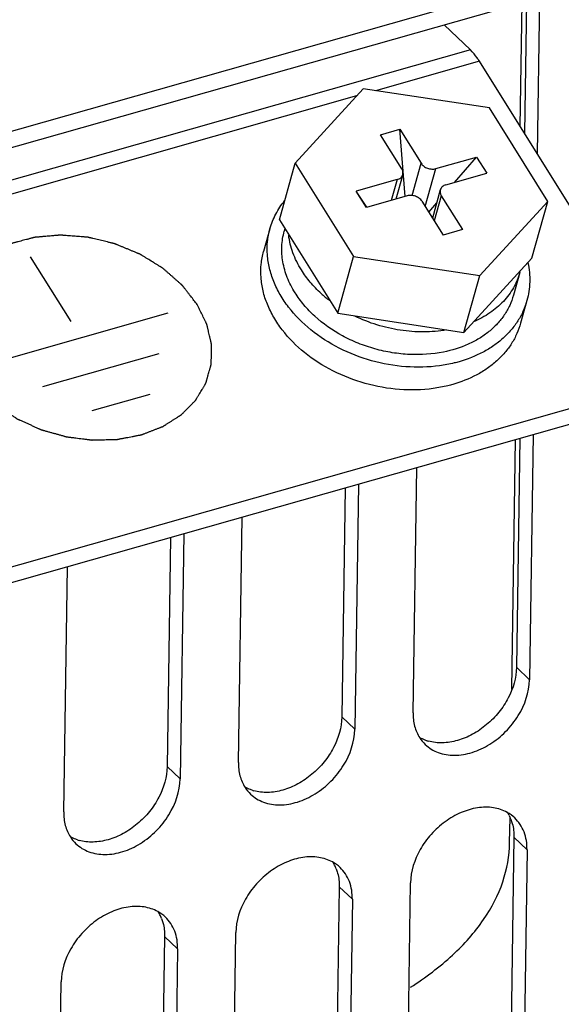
# Model space of a CAD drawing. Header units: millimetres. Extents: x 1117 to 38156, y -1945 to 7303.
# Tile 269 of 656: x 9856 to 9881, y 1046 to 1090. Entities that reach past the tile are written whole.
import ezdxf

# ---------------------------------------------------------------- set-up
doc = ezdxf.new("R2010")
doc.units = ezdxf.units.MM

msp = doc.modelspace()

# ---------------------------------------------------------------- linework, layer by layer
at = {"color": 7, "linetype": 'Continuous'}
for p, q in [((9724.854, 1047.902), (9984.071, 1121.541)), ((9724.843, 1047.158), (9983.706, 1120.697)), ((9879.645, 1091.135), (9879.541, 1084.1)), ((9878.775, 1085.328), (9878.858, 1090.911)), ((9879.049, 1090.965), (9878.961, 1085.03)), ((9876.536, 1088.782), (9875.349, 1089.914)), ((9876.536, 1088.782), (9832.897, 1076.385)), ((9876.935, 1088.277), (9872.259, 1086.949)), ((9884.464, 1076.211), (9876.935, 1088.277)), ((9871.417, 1086.71), (9846.075, 1079.51)), ((9871.711, 1087.032), (9868.659, 1083.691)), ((9877.386, 1086.17), (9871.711, 1087.032)), ((9880.009, 1081.968), (9877.386, 1086.17)), ((9872.489, 1084.962), (9873.362, 1085.21)), ((9873.443, 1083.433), (9872.489, 1084.962)), ((9873.362, 1085.21), (9874.316, 1083.681)), ((9873.6, 1082.192), (9873.362, 1085.21)), ((9867.944, 1081.134), (9868.659, 1083.691)), ((9868.659, 1083.691), (9871.281, 1079.488)), ((9873.911, 1082.233), (9874.316, 1083.681)), ((9874.979, 1083.441), (9876.812, 1083.962)), ((9875.818, 1082.822), (9876.812, 1083.962)), ((9876.812, 1083.962), (9877.266, 1083.234)), ((9873.488, 1083.175), (9873.18, 1082.073)), ((9874.503, 1081.735), (9874.979, 1083.441)), ((9875.434, 1082.713), (9877.266, 1083.234)), ((9873.234, 1082.945), (9871.401, 1082.425)), ((9873.234, 1082.945), (9872.974, 1082.014)), ((9871.874, 1081.702), (9871.401, 1082.425)), ((9871.855, 1081.697), (9871.401, 1082.425)), ((9875.179, 1082.484), (9874.825, 1081.218)), ((9873.688, 1082.217), (9871.855, 1081.697)), ((9874.352, 1081.977), (9875.305, 1080.449)), ((9874.656, 1081.49), (9875.017, 1081.904)), ((9875.224, 1082.225), (9874.906, 1081.088)), ((9875.224, 1082.225), (9876.178, 1080.697)), ((9876.956, 1078.627), (9880.009, 1081.968)), ((9879.294, 1079.411), (9880.009, 1081.968)), ((9867.944, 1081.134), (9870.566, 1076.931)), ((9867.519, 1080.737), (9867.233, 1079.714)), ((9868.193, 1080.734), (9868.163, 1080.626)), ((9876.178, 1080.697), (9875.305, 1080.449)), ((9856.74, 1079.475), (9858.557, 1076.563)), ((9870.566, 1076.931), (9871.281, 1079.488)), ((9871.281, 1079.488), (9876.956, 1078.627)), ((9876.241, 1076.069), (9879.294, 1079.411)), ((9878.753, 1078.768), (9878.468, 1077.745)), ((9876.241, 1076.069), (9876.956, 1078.627)), ((9879.076, 1077.506), (9878.79, 1076.483)), ((9855.084, 1074.72), (9862.939, 1076.951)), ((9870.566, 1076.931), (9876.241, 1076.069)), ((9857.301, 1073.636), (9862.538, 1075.123)), ((9844.806, 1062.373), (9883.209, 1073.283)), ((9859.519, 1072.552), (9862.137, 1073.296)), ((9844.592, 1061.606), (9882.994, 1072.516)), ((9878.4, 1060.018), (9878.567, 1071.258)), ((9878.758, 1071.312), (9878.606, 1061.005)), ((9879.354, 1071.482), (9879.191, 1060.446)), ((9873.954, 1058.958), (9874.118, 1069.994)), ((9870.903, 1069.081), (9870.751, 1058.773)), ((9871.499, 1069.25), (9871.336, 1058.215)), ((9866.099, 1056.727), (9866.263, 1067.763)), ((9863.048, 1066.849), (9862.896, 1056.542)), ((9863.644, 1067.019), (9863.481, 1055.983)), ((9858.244, 1054.496), (9858.408, 1065.531)), ((9879.191, 1060.446), (9878.606, 1061.005)), ((9871.336, 1058.215), (9870.751, 1058.773)), ((9863.481, 1055.983), (9862.896, 1056.542)), ((9878.298, 1053.118), (9878.315, 1054.235)), ((9878.493, 1053.358), (9878.027, 1021.92)), ((9879.078, 1052.799), (9878.493, 1053.358)), ((9879.078, 1052.799), (9878.613, 1021.361)), ((9873.376, 1019.874), (9873.841, 1051.311)), ((9870.637, 1051.126), (9870.172, 1019.688)), ((9871.223, 1050.568), (9870.637, 1051.126)), ((9871.223, 1050.568), (9870.758, 1019.13)), ((9865.521, 1017.642), (9865.986, 1049.08)), ((9862.782, 1048.895), (9862.317, 1017.457)), ((9863.368, 1048.336), (9862.782, 1048.895)), ((9863.368, 1048.336), (9862.903, 1016.898)), ((9857.666, 1015.411), (9858.131, 1046.848))]:
    msp.add_line(p, q, dxfattribs=at)
for centre, radius, start, end in [((9875.87, 1079.574), 2.994, 344.3877, 345.6542), ((9873.835, 1082.216), 5.95, 227.551, 232.2756), ((9875.65, 1058.732), 1.661, 212.6915, 226.3039), ((9875.155, 1059.501), 1.89, 252.1122, 254.3432), ((9867.795, 1056.501), 1.661, 212.6915, 226.3039), ((9867.3, 1057.269), 1.89, 252.1122, 254.3432), ((9877.383, 1053.02), 1.664, 46.438, 61.1008), ((9876.737, 1053.545), 1.733, 26.9466, 32.7061), ((9876.668, 1053.51), 1.81, 21.3112, 26.934), ((9859.94, 1054.269), 1.661, 212.6915, 226.3039), ((9859.445, 1055.038), 1.89, 252.1122, 254.3432), ((9869.528, 1050.789), 1.664, 46.438, 61.1008), ((9868.882, 1051.313), 1.733, 26.9466, 32.7061), ((9868.813, 1051.279), 1.81, 21.3112, 26.934), ((9861.673, 1048.557), 1.664, 46.438, 61.1008), ((9861.027, 1049.082), 1.733, 26.9466, 32.7061), ((9860.958, 1049.047), 1.81, 21.3112, 26.934)]:
    msp.add_arc(centre, radius, start, end, dxfattribs=at)
for points, knots in [([(9876.935, 1088.277), (9876.904, 1088.327), (9876.786, 1088.506), (9876.649, 1088.674), (9876.536, 1088.782)], [0, 0, 0, 0, 0.272289, 1, 1, 1, 1]), ([(9874.316, 1083.681), (9874.347, 1083.631), (9874.434, 1083.54), (9874.602, 1083.451), (9874.791, 1083.412), (9874.92, 1083.424), (9874.979, 1083.441)], [0, 0, 0, 0, 0.236391, 0.492161, 0.752318, 1, 1, 1, 1]), ([(9873.234, 1082.945), (9873.265, 1082.954), (9873.324, 1082.977), (9873.4, 1083.029), (9873.457, 1083.096), (9873.481, 1083.148), (9873.488, 1083.175)], [0, 0, 0, 0, 0.272046, 0.527097, 0.767728, 1, 1, 1, 1]), ([(9873.488, 1083.175), (9873.494, 1083.195), (9873.501, 1083.238), (9873.495, 1083.328), (9873.468, 1083.394), (9873.443, 1083.433)], [0, 0, 0, 0, 0.238652, 0.482564, 1, 1, 1, 1]), ([(9875.434, 1082.713), (9875.402, 1082.704), (9875.343, 1082.681), (9875.267, 1082.629), (9875.21, 1082.563), (9875.187, 1082.51), (9875.179, 1082.484)], [0, 0, 0, 0, 0.272046, 0.527097, 0.767728, 1, 1, 1, 1]), ([(9875.179, 1082.484), (9875.173, 1082.463), (9875.167, 1082.42), (9875.173, 1082.33), (9875.2, 1082.265), (9875.224, 1082.225)], [0, 0, 0, 0, 0.238652, 0.482564, 1, 1, 1, 1]), ([(9867.519, 1080.737), (9867.582, 1080.964), (9867.76, 1081.41), (9868.025, 1081.809), (9868.177, 1081.995)], [0, 0, 0, 0, 0.495334, 1, 1, 1, 1]), ([(9874.352, 1081.977), (9874.32, 1082.027), (9874.233, 1082.118), (9874.065, 1082.207), (9873.876, 1082.246), (9873.747, 1082.234), (9873.688, 1082.217)], [0, 0, 0, 0, 0.236391, 0.492161, 0.752318, 1, 1, 1, 1]), ([(9869.359, 1076.189), (9868.988, 1076.489), (9868.485, 1076.993), (9867.968, 1077.759), (9867.677, 1078.348), (9867.482, 1078.951), (9867.387, 1079.558), (9867.393, 1080.158), (9867.466, 1080.548), (9867.519, 1080.737)], [0, 0, 0, 0, 0.275931, 0.406916, 0.532966, 0.654422, 0.771995, 0.886743, 1, 1, 1, 1]), ([(9868.646, 1077.859), (9868.51, 1078.076), (9868.281, 1078.523), (9868.109, 1079.12), (9868.052, 1079.595), (9868.048, 1079.946), (9868.083, 1080.291), (9868.132, 1080.515), (9868.163, 1080.626)], [0, 0, 0, 0, 0.265348, 0.518176, 0.64091, 0.761721, 0.881201, 1, 1, 1, 1]), ([(9864.248, 1077.323), (9864.199, 1077.386), (9864.102, 1077.512), (9863.98, 1077.669), (9863.883, 1077.794), (9863.822, 1077.873), (9863.773, 1077.936), (9863.736, 1077.983), (9863.7, 1078.03), (9863.669, 1078.069), (9863.645, 1078.101), (9863.627, 1078.124), (9863.612, 1078.144), (9863.599, 1078.159), (9863.592, 1078.169), (9863.586, 1078.177), (9863.58, 1078.185), (9863.569, 1078.194), (9863.558, 1078.204), (9863.542, 1078.218), (9863.522, 1078.236), (9863.49, 1078.264), (9863.45, 1078.3), (9863.386, 1078.356), (9863.306, 1078.427), (9863.21, 1078.511), (9863.114, 1078.596), (9863.018, 1078.681), (9862.938, 1078.751), (9862.874, 1078.808), (9862.826, 1078.85), (9862.786, 1078.885), (9862.758, 1078.91), (9862.742, 1078.924), (9862.73, 1078.935), (9862.72, 1078.944), (9862.712, 1078.951), (9862.707, 1078.955), (9862.703, 1078.959), (9862.699, 1078.962), (9862.69, 1078.967), (9862.674, 1078.977), (9862.651, 1078.991), (9862.623, 1079.008), (9862.595, 1079.025), (9862.558, 1079.048), (9862.493, 1079.088), (9862.4, 1079.146), (9862.251, 1079.237), (9862.102, 1079.329), (9861.972, 1079.409), (9861.898, 1079.455), (9861.842, 1079.489), (9861.796, 1079.518), (9861.758, 1079.541), (9861.73, 1079.558), (9861.709, 1079.571), (9861.696, 1079.579), (9861.689, 1079.584), (9861.682, 1079.588), (9861.674, 1079.591), (9861.666, 1079.594), (9861.655, 1079.599), (9861.637, 1079.606), (9861.611, 1079.617), (9861.579, 1079.63), (9861.537, 1079.648), (9861.484, 1079.669), (9861.421, 1079.695), (9861.337, 1079.73), (9861.232, 1079.773), (9861.106, 1079.826), (9860.98, 1079.878), (9860.875, 1079.921), (9860.791, 1079.956), (9860.728, 1079.982), (9860.675, 1080.004), (9860.633, 1080.021), (9860.602, 1080.034), (9860.575, 1080.045), (9860.554, 1080.053), (9860.543, 1080.058), (9860.535, 1080.062), (9860.53, 1080.064), (9860.523, 1080.065), (9860.514, 1080.067), (9860.498, 1080.071), (9860.474, 1080.077), (9860.441, 1080.085), (9860.397, 1080.096), (9860.342, 1080.109), (9860.277, 1080.125), (9860.189, 1080.146), (9860.036, 1080.182), (9859.862, 1080.224), (9859.687, 1080.266), (9859.578, 1080.293), (9859.501, 1080.311), (9859.457, 1080.322), (9859.425, 1080.329), (9859.392, 1080.337), (9859.365, 1080.344), (9859.345, 1080.349), (9859.336, 1080.351), (9859.33, 1080.352), (9859.325, 1080.352), (9859.318, 1080.353), (9859.307, 1080.354), (9859.287, 1080.355), (9859.259, 1080.358), (9859.214, 1080.361), (9859.158, 1080.366), (9859.09, 1080.371), (9859, 1080.378), (9858.888, 1080.387), (9858.753, 1080.398), (9858.618, 1080.408), (9858.484, 1080.419), (9858.371, 1080.428), (9858.281, 1080.435), (9858.225, 1080.439), (9858.18, 1080.443), (9858.152, 1080.445), (9858.13, 1080.447), (9858.113, 1080.448), (9858.099, 1080.45), (9858.088, 1080.448), (9858.077, 1080.447), (9858.064, 1080.446), (9858.043, 1080.444), (9858.016, 1080.442), (9857.984, 1080.439), (9857.941, 1080.436), (9857.888, 1080.431), (9857.823, 1080.426), (9857.759, 1080.42), (9857.631, 1080.409), (9857.481, 1080.396), (9857.331, 1080.383), (9857.246, 1080.376), (9857.182, 1080.37), (9857.118, 1080.365), (9857.064, 1080.36), (9857.021, 1080.357), (9856.995, 1080.354), (9856.973, 1080.352), (9856.957, 1080.351), (9856.944, 1080.35), (9856.934, 1080.349), (9856.929, 1080.349), (9856.925, 1080.349), (9856.921, 1080.347), (9856.916, 1080.346), (9856.907, 1080.344), (9856.895, 1080.34), (9856.88, 1080.336), (9856.86, 1080.331), (9856.835, 1080.324), (9856.794, 1080.313), (9856.744, 1080.299), (9856.684, 1080.283), (9856.624, 1080.267), (9856.543, 1080.245), (9856.402, 1080.207), (9856.262, 1080.169), (9856.141, 1080.136), (9856.081, 1080.12), (9856.021, 1080.104), (9855.97, 1080.09), (9855.93, 1080.079), (9855.9, 1080.071), (9855.875, 1080.064), (9855.855, 1080.059), (9855.842, 1080.055), (9855.832, 1080.053), (9855.822, 1080.05), (9855.811, 1080.044), (9855.798, 1080.038), (9855.78, 1080.029), (9855.758, 1080.018), (9855.723, 1080), (9855.679, 1079.978), (9855.609, 1079.943), (9855.521, 1079.899), (9855.416, 1079.847), (9855.311, 1079.794), (9855.223, 1079.75), (9855.153, 1079.715), (9855.1, 1079.688), (9855.047, 1079.662), (9854.995, 1079.635), (9854.951, 1079.614), (9854.92, 1079.598), (9854.902, 1079.589), (9854.889, 1079.583), (9854.878, 1079.577), (9854.869, 1079.573), (9854.864, 1079.57), (9854.859, 1079.568), (9854.856, 1079.565), (9854.85, 1079.56), (9854.838, 1079.55), (9854.82, 1079.535), (9854.799, 1079.518), (9854.778, 1079.501), (9854.75, 1079.478), (9854.701, 1079.437), (9854.63, 1079.38), (9854.518, 1079.287), (9854.406, 1079.195), (9854.307, 1079.114), (9854.251, 1079.068), (9854.209, 1079.033), (9854.167, 1078.998), (9854.135, 1078.972), (9854.114, 1078.955), (9854.106, 1078.948), (9854.098, 1078.942), (9854.093, 1078.938), (9854.089, 1078.934), (9854.086, 1078.931), (9854.082, 1078.925), (9854.076, 1078.917), (9854.066, 1078.903), (9854.053, 1078.885), (9854.037, 1078.864), (9854.017, 1078.836), (9853.991, 1078.8), (9853.96, 1078.758), (9853.918, 1078.701), (9853.866, 1078.63), (9853.804, 1078.545), (9853.741, 1078.46), (9853.689, 1078.389), (9853.648, 1078.332), (9853.617, 1078.289), (9853.591, 1078.254), (9853.57, 1078.226), (9853.557, 1078.208), (9853.547, 1078.194), (9853.539, 1078.183), (9853.531, 1078.172), (9853.525, 1078.164), (9853.521, 1078.159), (9853.518, 1078.156), (9853.517, 1078.15), (9853.515, 1078.145), (9853.51, 1078.133), (9853.503, 1078.115), (9853.494, 1078.091), (9853.483, 1078.06), (9853.468, 1078.02), (9853.45, 1077.973), (9853.426, 1077.91), (9853.384, 1077.8), (9853.337, 1077.674), (9853.289, 1077.548), (9853.259, 1077.469), (9853.239, 1077.414), (9853.227, 1077.382), (9853.218, 1077.359), (9853.209, 1077.335), (9853.201, 1077.315), (9853.196, 1077.301), (9853.194, 1077.295), (9853.192, 1077.291), (9853.192, 1077.286), (9853.191, 1077.281), (9853.191, 1077.272), (9853.19, 1077.262), (9853.189, 1077.249), (9853.187, 1077.232), (9853.185, 1077.201), (9853.181, 1077.159), (9853.177, 1077.107), (9853.172, 1077.055), (9853.168, 1077.004), (9853.162, 1076.935), (9853.155, 1076.849), (9853.146, 1076.746), (9853.137, 1076.643), (9853.13, 1076.557), (9853.124, 1076.489), (9853.121, 1076.446), (9853.118, 1076.411), (9853.116, 1076.39), (9853.114, 1076.373), (9853.114, 1076.362), (9853.113, 1076.355), (9853.113, 1076.351), (9853.112, 1076.349), (9853.113, 1076.345), (9853.114, 1076.34), (9853.116, 1076.332), (9853.118, 1076.321), (9853.121, 1076.303), (9853.125, 1076.281), (9853.13, 1076.255), (9853.136, 1076.22), (9853.144, 1076.176), (9853.154, 1076.123), (9853.164, 1076.07), (9853.177, 1076), (9853.193, 1075.912), (9853.219, 1075.771), (9853.251, 1075.595), (9853.277, 1075.455), (9853.29, 1075.384)], [0, 0, 0, 0, 0.015625, 0.03125, 0.039062, 0.046875, 0.050781, 0.054688, 0.058594, 0.0625, 0.064453, 0.066406, 0.068359, 0.069336, 0.070312, 0.070801, 0.071289, 0.072266, 0.073242, 0.074219, 0.076172, 0.078125, 0.082031, 0.085938, 0.09375, 0.101562, 0.109375, 0.117188, 0.125, 0.128906, 0.132812, 0.136719, 0.138672, 0.139648, 0.140625, 0.141602, 0.14209, 0.142578, 0.142822, 0.143066, 0.143555, 0.144531, 0.146484, 0.148438, 0.150391, 0.152344, 0.15625, 0.164062, 0.171875, 0.1875, 0.195312, 0.199219, 0.203125, 0.207031, 0.208984, 0.210938, 0.212891, 0.213379, 0.213867, 0.214355, 0.214844, 0.215332, 0.21582, 0.216797, 0.21875, 0.220703, 0.222656, 0.226562, 0.230469, 0.234375, 0.242188, 0.25, 0.257812, 0.265625, 0.269531, 0.273438, 0.277344, 0.279297, 0.28125, 0.283203, 0.28418, 0.285156, 0.2854, 0.285645, 0.286133, 0.286621, 0.287109, 0.289062, 0.291016, 0.292969, 0.296875, 0.300781, 0.304688, 0.3125, 0.328125, 0.335938, 0.34375, 0.347656, 0.349609, 0.351562, 0.353516, 0.355469, 0.356445, 0.356934, 0.357178, 0.357422, 0.35791, 0.358398, 0.359375, 0.361328, 0.363281, 0.367188, 0.371094, 0.375, 0.382812, 0.390625, 0.398438, 0.40625, 0.414062, 0.417969, 0.421875, 0.423828, 0.425781, 0.426758, 0.427734, 0.428711, 0.429199, 0.429688, 0.430664, 0.431641, 0.433594, 0.435547, 0.4375, 0.441406, 0.445312, 0.449219, 0.453125, 0.46875, 0.476562, 0.480469, 0.484375, 0.488281, 0.492188, 0.494141, 0.496094, 0.49707, 0.498047, 0.499023, 0.499512, 0.499756, 0.5, 0.500244, 0.500488, 0.500977, 0.501953, 0.50293, 0.503906, 0.505859, 0.507812, 0.511719, 0.515625, 0.519531, 0.523438, 0.53125, 0.546875, 0.550781, 0.554688, 0.558594, 0.5625, 0.564453, 0.566406, 0.568359, 0.569336, 0.570312, 0.570801, 0.571289, 0.572266, 0.573242, 0.574219, 0.576172, 0.578125, 0.582031, 0.585938, 0.59375, 0.601562, 0.609375, 0.617188, 0.621094, 0.625, 0.628906, 0.632812, 0.636719, 0.638672, 0.639648, 0.640625, 0.641602, 0.64209, 0.642578, 0.642822, 0.643066, 0.643555, 0.644531, 0.646484, 0.648438, 0.650391, 0.652344, 0.65625, 0.664062, 0.671875, 0.6875, 0.695312, 0.699219, 0.703125, 0.707031, 0.710938, 0.711914, 0.712891, 0.713379, 0.713867, 0.714355, 0.7146, 0.714844, 0.71582, 0.716797, 0.71875, 0.720703, 0.722656, 0.726562, 0.730469, 0.734375, 0.742188, 0.75, 0.757812, 0.765625, 0.769531, 0.773438, 0.777344, 0.779297, 0.78125, 0.782227, 0.783203, 0.78418, 0.785156, 0.7854, 0.785645, 0.786133, 0.786621, 0.787109, 0.789062, 0.791016, 0.792969, 0.796875, 0.800781, 0.804688, 0.8125, 0.828125, 0.835938, 0.84375, 0.847656, 0.849609, 0.851562, 0.853516, 0.855469, 0.856445, 0.856934, 0.857178, 0.857422, 0.85791, 0.858398, 0.859375, 0.860352, 0.861328, 0.863281, 0.867188, 0.871094, 0.875, 0.878906, 0.882812, 0.890625, 0.898438, 0.90625, 0.914062, 0.917969, 0.921875, 0.923828, 0.925781, 0.926758, 0.927734, 0.928223, 0.928467, 0.928589, 0.928711, 0.929199, 0.929688, 0.930664, 0.931641, 0.933594, 0.935547, 0.9375, 0.941406, 0.945312, 0.949219, 0.953125, 0.960938, 0.96875, 0.984375, 1, 1, 1, 1]), ([(9868.932, 1078.882), (9868.779, 1079.126), (9868.527, 1079.63), (9868.392, 1080.179), (9868.36, 1080.45)], [0, 0, 0, 0, 0.513394, 1, 1, 1, 1]), ([(9869.073, 1075.166), (9868.702, 1075.466), (9868.199, 1075.97), (9867.682, 1076.736), (9867.391, 1077.325), (9867.196, 1077.928), (9867.101, 1078.535), (9867.107, 1079.135), (9867.18, 1079.525), (9867.233, 1079.714)], [0, 0, 0, 0, 0.275931, 0.406916, 0.532966, 0.654422, 0.771995, 0.886743, 1, 1, 1, 1]), ([(9879.116, 1079.205), (9879.147, 1079.062), (9879.192, 1078.775), (9879.208, 1078.344), (9879.172, 1077.918), (9879.114, 1077.642), (9879.076, 1077.506)], [0, 0, 0, 0, 0.255593, 0.506481, 0.754085, 1, 1, 1, 1]), ([(9869.819, 1077.826), (9869.646, 1077.984), (9869.325, 1078.317), (9869.051, 1078.69), (9868.932, 1078.882)], [0, 0, 0, 0, 0.509894, 1, 1, 1, 1]), ([(9878.754, 1078.768), (9878.72, 1078.649), (9878.639, 1078.414), (9878.473, 1078.078), (9878.265, 1077.76), (9877.931, 1077.36), (9877.414, 1076.92), (9876.932, 1076.657), (9876.676, 1076.544)], [0, 0, 0, 0, 0.117971, 0.23673, 0.357021, 0.47951, 0.732829, 1, 1, 1, 1]), ([(9869.533, 1076.803), (9869.36, 1076.962), (9869.039, 1077.294), (9868.765, 1077.667), (9868.646, 1077.859)], [0, 0, 0, 0, 0.509894, 1, 1, 1, 1]), ([(9878.468, 1077.745), (9878.424, 1077.589), (9878.31, 1077.281), (9878.065, 1076.848), (9877.749, 1076.452), (9877.368, 1076.096), (9876.927, 1075.787), (9876.258, 1075.436), (9875.702, 1075.265), (9875.32, 1075.188)], [0, 0, 0, 0, 0.114344, 0.229995, 0.348141, 0.469756, 0.59554, 0.725891, 1, 1, 1, 1]), ([(9879.076, 1077.506), (9879.031, 1077.347), (9878.918, 1077.032), (9878.678, 1076.588), (9878.373, 1076.175), (9878.006, 1075.799), (9877.581, 1075.464), (9876.936, 1075.072), (9876.396, 1074.86), (9876.023, 1074.754)], [0, 0, 0, 0, 0.115707, 0.23251, 0.351422, 0.473304, 0.59882, 0.728396, 1, 1, 1, 1]), ([(9853.774, 1074.348), (9853.827, 1074.279), (9853.905, 1074.177), (9854.01, 1074.04), (9854.089, 1073.938), (9854.154, 1073.852), (9854.207, 1073.784), (9854.246, 1073.733), (9854.286, 1073.681), (9854.318, 1073.639), (9854.345, 1073.605), (9854.361, 1073.583), (9854.374, 1073.566), (9854.384, 1073.553), (9854.392, 1073.543), (9854.398, 1073.535), (9854.401, 1073.531), (9854.403, 1073.528), (9854.407, 1073.525), (9854.411, 1073.521), (9854.418, 1073.514), (9854.429, 1073.505), (9854.441, 1073.493), (9854.458, 1073.478), (9854.479, 1073.459), (9854.512, 1073.429), (9854.554, 1073.39), (9854.605, 1073.345), (9854.655, 1073.299), (9854.722, 1073.238), (9854.806, 1073.162), (9854.89, 1073.085), (9854.957, 1073.024), (9855.007, 1072.979), (9855.057, 1072.933), (9855.099, 1072.895), (9855.133, 1072.864), (9855.154, 1072.845), (9855.17, 1072.83), (9855.183, 1072.818), (9855.193, 1072.809), (9855.201, 1072.802), (9855.205, 1072.799), (9855.208, 1072.795), (9855.212, 1072.793), (9855.217, 1072.79), (9855.225, 1072.784), (9855.238, 1072.776), (9855.253, 1072.767), (9855.272, 1072.754), (9855.297, 1072.738), (9855.337, 1072.712), (9855.386, 1072.68), (9855.445, 1072.642), (9855.505, 1072.603), (9855.584, 1072.552), (9855.683, 1072.487), (9855.782, 1072.423), (9855.861, 1072.372), (9855.92, 1072.333), (9855.979, 1072.295), (9856.029, 1072.263), (9856.069, 1072.237), (9856.093, 1072.221), (9856.113, 1072.208), (9856.128, 1072.199), (9856.14, 1072.191), (9856.149, 1072.185), (9856.154, 1072.182), (9856.157, 1072.179), (9856.162, 1072.177), (9856.167, 1072.175), (9856.177, 1072.17), (9856.191, 1072.164), (9856.208, 1072.157), (9856.23, 1072.147), (9856.259, 1072.134), (9856.303, 1072.114), (9856.36, 1072.089), (9856.427, 1072.058), (9856.494, 1072.028), (9856.584, 1071.988), (9856.696, 1071.937), (9856.809, 1071.887), (9856.898, 1071.846), (9856.966, 1071.816), (9857.033, 1071.786), (9857.089, 1071.761), (9857.134, 1071.741), (9857.162, 1071.728), (9857.185, 1071.718), (9857.202, 1071.71), (9857.216, 1071.704), (9857.225, 1071.7), (9857.231, 1071.697), (9857.235, 1071.695), (9857.24, 1071.694), (9857.246, 1071.692), (9857.256, 1071.689), (9857.271, 1071.685), (9857.288, 1071.68), (9857.312, 1071.674), (9857.341, 1071.665), (9857.388, 1071.652), (9857.447, 1071.636), (9857.517, 1071.616), (9857.588, 1071.596), (9857.682, 1071.57), (9857.799, 1071.537), (9857.916, 1071.504), (9858.01, 1071.477), (9858.081, 1071.458), (9858.151, 1071.438), (9858.21, 1071.421), (9858.257, 1071.408), (9858.286, 1071.4), (9858.31, 1071.393), (9858.327, 1071.388), (9858.342, 1071.384), (9858.352, 1071.381), (9858.358, 1071.38), (9858.363, 1071.378), (9858.367, 1071.378), (9858.373, 1071.377), (9858.384, 1071.376), (9858.399, 1071.374), (9858.417, 1071.372), (9858.441, 1071.368), (9858.471, 1071.365), (9858.519, 1071.359), (9858.579, 1071.351), (9858.651, 1071.342), (9858.723, 1071.333), (9858.819, 1071.32), (9858.939, 1071.305), (9859.059, 1071.29), (9859.155, 1071.277), (9859.227, 1071.268), (9859.299, 1071.259), (9859.359, 1071.251), (9859.407, 1071.245), (9859.437, 1071.241), (9859.461, 1071.238), (9859.479, 1071.236), (9859.494, 1071.234), (9859.504, 1071.233), (9859.51, 1071.232), (9859.515, 1071.231), (9859.519, 1071.232), (9859.525, 1071.232), (9859.535, 1071.232), (9859.55, 1071.232), (9859.568, 1071.233), (9859.591, 1071.233), (9859.621, 1071.234), (9859.668, 1071.235), (9859.727, 1071.237), (9859.798, 1071.239), (9859.869, 1071.24), (9859.963, 1071.243), (9860.081, 1071.246), (9860.199, 1071.249), (9860.294, 1071.251), (9860.364, 1071.253), (9860.435, 1071.255), (9860.494, 1071.256), (9860.541, 1071.257), (9860.571, 1071.258), (9860.594, 1071.259), (9860.612, 1071.259), (9860.627, 1071.259), (9860.637, 1071.26), (9860.643, 1071.26), (9860.648, 1071.26), (9860.652, 1071.261), (9860.658, 1071.262), (9860.667, 1071.264), (9860.682, 1071.266), (9860.699, 1071.27), (9860.721, 1071.274), (9860.75, 1071.279), (9860.795, 1071.288), (9860.852, 1071.299), (9860.92, 1071.312), (9860.988, 1071.325), (9861.079, 1071.342), (9861.192, 1071.364), (9861.305, 1071.386), (9861.396, 1071.403), (9861.464, 1071.416), (9861.532, 1071.429), (9861.589, 1071.44), (9861.634, 1071.448), (9861.663, 1071.454), (9861.685, 1071.458), (9861.702, 1071.461), (9861.717, 1071.464), (9861.727, 1071.466), (9861.732, 1071.467), (9861.737, 1071.468), (9861.74, 1071.469), (9861.745, 1071.471), (9861.754, 1071.475), (9861.767, 1071.479), (9861.782, 1071.485), (9861.802, 1071.493), (9861.827, 1071.503), (9861.867, 1071.518), (9861.917, 1071.538), (9861.978, 1071.561), (9862.038, 1071.584), (9862.119, 1071.615), (9862.219, 1071.654), (9862.32, 1071.693), (9862.4, 1071.724), (9862.46, 1071.747), (9862.521, 1071.77), (9862.571, 1071.79), (9862.611, 1071.805), (9862.636, 1071.815), (9862.656, 1071.823), (9862.672, 1071.828), (9862.684, 1071.833), (9862.693, 1071.837), (9862.698, 1071.839), (9862.702, 1071.84), (9862.705, 1071.842), (9862.709, 1071.845), (9862.717, 1071.85), (9862.727, 1071.856), (9862.74, 1071.865), (9862.758, 1071.875), (9862.779, 1071.889), (9862.813, 1071.911), (9862.856, 1071.938), (9862.908, 1071.971), (9862.959, 1072.004), (9863.028, 1072.048), (9863.114, 1072.102), (9863.2, 1072.157), (9863.269, 1072.2), (9863.32, 1072.233), (9863.372, 1072.266), (9863.415, 1072.293), (9863.449, 1072.315), (9863.471, 1072.329), (9863.488, 1072.34), (9863.501, 1072.348), (9863.511, 1072.355), (9863.519, 1072.359), (9863.523, 1072.362), (9863.527, 1072.364), (9863.529, 1072.367), (9863.532, 1072.37), (9863.538, 1072.376), (9863.547, 1072.385), (9863.557, 1072.395), (9863.571, 1072.409), (9863.588, 1072.426), (9863.615, 1072.453), (9863.649, 1072.487), (9863.69, 1072.528), (9863.73, 1072.569), (9863.785, 1072.624), (9863.853, 1072.693), (9863.921, 1072.761), (9863.975, 1072.816), (9864.016, 1072.857), (9864.057, 1072.898), (9864.091, 1072.932), (9864.118, 1072.959), (9864.135, 1072.976), (9864.148, 1072.99), (9864.159, 1073), (9864.167, 1073.009), (9864.173, 1073.015), (9864.176, 1073.018), (9864.179, 1073.021), (9864.181, 1073.024), (9864.183, 1073.028), (9864.187, 1073.035), (9864.193, 1073.045), (9864.201, 1073.057), (9864.21, 1073.073), (9864.222, 1073.094), (9864.242, 1073.126), (9864.266, 1073.167), (9864.295, 1073.215), (9864.323, 1073.264), (9864.362, 1073.329), (9864.41, 1073.41), (9864.458, 1073.491), (9864.497, 1073.556), (9864.526, 1073.604), (9864.554, 1073.653), (9864.579, 1073.694), (9864.598, 1073.726), (9864.61, 1073.746), (9864.619, 1073.763), (9864.627, 1073.775), (9864.633, 1073.785), (9864.637, 1073.792), (9864.639, 1073.796), (9864.641, 1073.799), (9864.642, 1073.802), (9864.643, 1073.807), (9864.645, 1073.814), (9864.649, 1073.825), (9864.652, 1073.838), (9864.657, 1073.856), (9864.663, 1073.878), (9864.673, 1073.913), (9864.686, 1073.957), (9864.701, 1074.01), (9864.715, 1074.062), (9864.735, 1074.133), (9864.76, 1074.22), (9864.785, 1074.308), (9864.805, 1074.379), (9864.819, 1074.431), (9864.834, 1074.484), (9864.847, 1074.528), (9864.857, 1074.563), (9864.863, 1074.585), (9864.868, 1074.602), (9864.871, 1074.616), (9864.874, 1074.627), (9864.877, 1074.634), (9864.878, 1074.639), (9864.879, 1074.642), (9864.879, 1074.645), (9864.879, 1074.65), (9864.879, 1074.658), (9864.879, 1074.67), (9864.879, 1074.684), (9864.88, 1074.702), (9864.88, 1074.725), (9864.881, 1074.762), (9864.881, 1074.809), (9864.882, 1074.864), (9864.883, 1074.92), (9864.884, 1074.994), (9864.886, 1075.086), (9864.887, 1075.179), (9864.889, 1075.253), (9864.889, 1075.308), (9864.89, 1075.364), (9864.891, 1075.41), (9864.892, 1075.447), (9864.892, 1075.47), (9864.892, 1075.489), (9864.893, 1075.503), (9864.893, 1075.514), (9864.893, 1075.522), (9864.893, 1075.527), (9864.893, 1075.53), (9864.892, 1075.534), (9864.891, 1075.539), (9864.889, 1075.547), (9864.886, 1075.558), (9864.883, 1075.573), (9864.879, 1075.591), (9864.873, 1075.615), (9864.865, 1075.652), (9864.854, 1075.699), (9864.841, 1075.755), (9864.827, 1075.812), (9864.81, 1075.887), (9864.788, 1075.98), (9864.766, 1076.074), (9864.749, 1076.149), (9864.736, 1076.205), (9864.723, 1076.262), (9864.712, 1076.309), (9864.703, 1076.346), (9864.697, 1076.369), (9864.693, 1076.388), (9864.69, 1076.402), (9864.687, 1076.414), (9864.685, 1076.422), (9864.684, 1076.427), (9864.683, 1076.43), (9864.681, 1076.434), (9864.679, 1076.439), (9864.675, 1076.447), (9864.67, 1076.458), (9864.663, 1076.472), (9864.654, 1076.491), (9864.642, 1076.514), (9864.624, 1076.551), (9864.602, 1076.598), (9864.574, 1076.654), (9864.547, 1076.709), (9864.511, 1076.784), (9864.465, 1076.877), (9864.411, 1076.988), (9864.339, 1077.137), (9864.284, 1077.249), (9864.248, 1077.323)], [0, 0, 0, 0, 0.015625, 0.023438, 0.03125, 0.039062, 0.042969, 0.046875, 0.050781, 0.054688, 0.056641, 0.058594, 0.05957, 0.060547, 0.061523, 0.062012, 0.062256, 0.0625, 0.062744, 0.062988, 0.063477, 0.064453, 0.06543, 0.066406, 0.068359, 0.070312, 0.074219, 0.078125, 0.082031, 0.085938, 0.09375, 0.101562, 0.105469, 0.109375, 0.113281, 0.117188, 0.119141, 0.121094, 0.12207, 0.123047, 0.124023, 0.124512, 0.124756, 0.125, 0.125244, 0.125488, 0.125977, 0.126953, 0.12793, 0.128906, 0.130859, 0.132812, 0.136719, 0.140625, 0.144531, 0.148438, 0.15625, 0.164062, 0.167969, 0.171875, 0.175781, 0.179688, 0.181641, 0.183594, 0.18457, 0.185547, 0.186523, 0.187012, 0.187256, 0.1875, 0.187744, 0.187988, 0.188477, 0.189453, 0.19043, 0.191406, 0.193359, 0.195312, 0.199219, 0.203125, 0.207031, 0.210938, 0.21875, 0.226562, 0.230469, 0.234375, 0.238281, 0.242188, 0.244141, 0.246094, 0.24707, 0.248047, 0.249023, 0.249512, 0.249756, 0.25, 0.250244, 0.250488, 0.250977, 0.251953, 0.25293, 0.253906, 0.255859, 0.257812, 0.261719, 0.265625, 0.269531, 0.273438, 0.28125, 0.289062, 0.292969, 0.296875, 0.300781, 0.304688, 0.306641, 0.308594, 0.30957, 0.310547, 0.311523, 0.312012, 0.312256, 0.3125, 0.312744, 0.312988, 0.313477, 0.314453, 0.31543, 0.316406, 0.318359, 0.320312, 0.324219, 0.328125, 0.332031, 0.335938, 0.34375, 0.351562, 0.355469, 0.359375, 0.363281, 0.367188, 0.369141, 0.371094, 0.37207, 0.373047, 0.374023, 0.374512, 0.374756, 0.375, 0.375244, 0.375488, 0.375977, 0.376953, 0.37793, 0.378906, 0.380859, 0.382812, 0.386719, 0.390625, 0.394531, 0.398438, 0.40625, 0.414062, 0.417969, 0.421875, 0.425781, 0.429688, 0.431641, 0.433594, 0.43457, 0.435547, 0.436523, 0.437012, 0.437256, 0.4375, 0.437744, 0.437988, 0.438477, 0.439453, 0.44043, 0.441406, 0.443359, 0.445312, 0.449219, 0.453125, 0.457031, 0.460938, 0.46875, 0.476562, 0.480469, 0.484375, 0.488281, 0.492188, 0.494141, 0.496094, 0.49707, 0.498047, 0.499023, 0.499512, 0.499756, 0.5, 0.500244, 0.500488, 0.500977, 0.501953, 0.50293, 0.503906, 0.505859, 0.507812, 0.511719, 0.515625, 0.519531, 0.523438, 0.53125, 0.539062, 0.542969, 0.546875, 0.550781, 0.554688, 0.556641, 0.558594, 0.55957, 0.560547, 0.561523, 0.562012, 0.562256, 0.5625, 0.562744, 0.562988, 0.563477, 0.564453, 0.56543, 0.566406, 0.568359, 0.570312, 0.574219, 0.578125, 0.582031, 0.585938, 0.59375, 0.601562, 0.605469, 0.609375, 0.613281, 0.617188, 0.619141, 0.621094, 0.62207, 0.623047, 0.624023, 0.624512, 0.624756, 0.625, 0.625244, 0.625488, 0.625977, 0.626953, 0.62793, 0.628906, 0.630859, 0.632812, 0.636719, 0.640625, 0.644531, 0.648438, 0.65625, 0.664062, 0.667969, 0.671875, 0.675781, 0.679688, 0.681641, 0.683594, 0.68457, 0.685547, 0.686523, 0.687012, 0.687256, 0.6875, 0.687744, 0.687988, 0.688477, 0.689453, 0.69043, 0.691406, 0.693359, 0.695312, 0.699219, 0.703125, 0.707031, 0.710938, 0.71875, 0.726562, 0.730469, 0.734375, 0.738281, 0.742188, 0.744141, 0.746094, 0.74707, 0.748047, 0.749023, 0.749512, 0.749756, 0.75, 0.750244, 0.750488, 0.750977, 0.751953, 0.75293, 0.753906, 0.755859, 0.757812, 0.761719, 0.765625, 0.769531, 0.773438, 0.78125, 0.789062, 0.792969, 0.796875, 0.800781, 0.804688, 0.806641, 0.808594, 0.80957, 0.810547, 0.811523, 0.812012, 0.812256, 0.8125, 0.812744, 0.812988, 0.813477, 0.814453, 0.81543, 0.816406, 0.818359, 0.820312, 0.824219, 0.828125, 0.832031, 0.835938, 0.84375, 0.851562, 0.855469, 0.859375, 0.863281, 0.867188, 0.869141, 0.871094, 0.87207, 0.873047, 0.874023, 0.874512, 0.874756, 0.875, 0.875244, 0.875488, 0.875977, 0.876953, 0.87793, 0.878906, 0.880859, 0.882812, 0.886719, 0.890625, 0.894531, 0.898438, 0.90625, 0.914062, 0.917969, 0.921875, 0.925781, 0.929688, 0.931641, 0.933594, 0.93457, 0.935547, 0.936523, 0.937012, 0.937256, 0.9375, 0.937744, 0.937988, 0.938477, 0.939453, 0.94043, 0.941406, 0.943359, 0.945312, 0.949219, 0.953125, 0.957031, 0.960938, 0.96875, 0.976562, 0.984375, 1, 1, 1, 1]), ([(9875.32, 1075.188), (9874.823, 1075.089), (9874.045, 1075.038), (9873.014, 1075.146), (9872.238, 1075.316), (9871.485, 1075.572), (9870.547, 1076.013), (9869.907, 1076.46), (9869.533, 1076.803)], [0, 0, 0, 0, 0.245006, 0.371858, 0.499955, 0.628058, 0.754927, 1, 1, 1, 1]), ([(9875.457, 1076.183), (9875.12, 1076.125), (9874.423, 1076.067), (9873.369, 1076.145), (9872.324, 1076.385), (9871.656, 1076.649), (9871.335, 1076.805)], [0, 0, 0, 0, 0.24262, 0.492941, 0.746892, 1, 1, 1, 1]), ([(9875.145, 1074.572), (9874.644, 1074.503), (9873.609, 1074.478), (9872.076, 1074.751), (9870.624, 1075.312), (9869.752, 1075.87), (9869.359, 1076.189)], [0, 0, 0, 0, 0.246287, 0.499994, 0.753703, 1, 1, 1, 1]), ([(9878.79, 1076.483), (9878.745, 1076.324), (9878.632, 1076.01), (9878.392, 1075.565), (9878.087, 1075.153), (9877.72, 1074.777), (9877.295, 1074.441), (9876.65, 1074.049), (9876.11, 1073.837), (9875.737, 1073.731)], [0, 0, 0, 0, 0.115707, 0.23251, 0.351422, 0.473304, 0.59882, 0.728396, 1, 1, 1, 1]), ([(9874.859, 1073.549), (9874.358, 1073.48), (9873.323, 1073.455), (9871.79, 1073.728), (9870.338, 1074.29), (9869.466, 1074.847), (9869.073, 1075.166)], [0, 0, 0, 0, 0.246287, 0.499994, 0.753703, 1, 1, 1, 1]), ([(9876.023, 1074.754), (9875.952, 1074.734), (9875.663, 1074.657), (9875.368, 1074.602), (9875.145, 1074.572)], [0, 0, 0, 0, 0.246282, 1, 1, 1, 1]), ([(9875.737, 1073.731), (9875.666, 1073.711), (9875.377, 1073.635), (9875.082, 1073.579), (9874.859, 1073.549)], [0, 0, 0, 0, 0.246282, 1, 1, 1, 1]), ([(9878.606, 1061.005), (9878.599, 1060.53), (9878.379, 1059.796), (9877.83, 1058.967), (9877.283, 1058.409), (9876.651, 1057.974), (9875.973, 1057.69), (9875.292, 1057.576), (9874.848, 1057.624), (9874.645, 1057.681)], [0, 0, 0, 0, 0.245376, 0.378632, 0.513665, 0.646334, 0.772934, 0.890983, 1, 1, 1, 1]), ([(9874.503, 1057.531), (9874.585, 1057.452), (9874.769, 1057.311), (9875.2, 1057.103), (9875.838, 1057.005), (9876.642, 1057.146), (9877.433, 1057.519), (9878.143, 1058.091), (9878.876, 1059.012), (9879.183, 1059.883), (9879.191, 1060.446)], [0, 0, 0, 0, 0.051621, 0.104232, 0.21512, 0.33684, 0.468675, 0.606677, 0.74522, 1, 1, 1, 1]), ([(9870.751, 1058.773), (9870.744, 1058.299), (9870.524, 1057.565), (9869.975, 1056.735), (9869.428, 1056.177), (9868.796, 1055.743), (9868.118, 1055.458), (9867.437, 1055.345), (9866.993, 1055.393), (9866.79, 1055.45)], [0, 0, 0, 0, 0.245376, 0.378632, 0.513665, 0.646334, 0.772934, 0.890983, 1, 1, 1, 1]), ([(9873.954, 1058.958), (9873.952, 1058.756), (9873.993, 1058.361), (9874.15, 1057.994), (9874.252, 1057.835)], [0, 0, 0, 0, 0.516766, 1, 1, 1, 1]), ([(9866.648, 1055.3), (9866.73, 1055.221), (9866.914, 1055.079), (9867.345, 1054.871), (9867.983, 1054.773), (9868.787, 1054.915), (9869.578, 1055.288), (9870.288, 1055.859), (9871.021, 1056.781), (9871.328, 1057.652), (9871.336, 1058.215)], [0, 0, 0, 0, 0.051621, 0.104232, 0.21512, 0.33684, 0.468675, 0.606677, 0.74522, 1, 1, 1, 1]), ([(9874.575, 1057.703), (9874.547, 1057.711), (9874.439, 1057.749), (9874.335, 1057.797), (9874.26, 1057.839)], [0, 0, 0, 0, 0.253082, 1, 1, 1, 1]), ([(9866.099, 1056.727), (9866.096, 1056.525), (9866.138, 1056.13), (9866.295, 1055.763), (9866.397, 1055.604)], [0, 0, 0, 0, 0.516766, 1, 1, 1, 1]), ([(9862.896, 1056.542), (9862.889, 1056.067), (9862.669, 1055.333), (9862.119, 1054.504), (9861.573, 1053.946), (9860.941, 1053.511), (9860.263, 1053.227), (9859.582, 1053.113), (9859.138, 1053.162), (9858.935, 1053.218)], [0, 0, 0, 0, 0.245376, 0.378632, 0.513665, 0.646334, 0.772934, 0.890983, 1, 1, 1, 1]), ([(9858.792, 1053.068), (9858.875, 1052.989), (9859.059, 1052.848), (9859.49, 1052.64), (9860.128, 1052.542), (9860.932, 1052.683), (9861.723, 1053.056), (9862.433, 1053.628), (9863.166, 1054.549), (9863.473, 1055.42), (9863.481, 1055.983)], [0, 0, 0, 0, 0.051621, 0.104232, 0.21512, 0.33684, 0.468675, 0.606677, 0.74522, 1, 1, 1, 1]), ([(9866.72, 1055.471), (9866.692, 1055.48), (9866.584, 1055.518), (9866.479, 1055.566), (9866.405, 1055.607)], [0, 0, 0, 0, 0.253082, 1, 1, 1, 1]), ([(9858.244, 1054.496), (9858.241, 1054.293), (9858.283, 1053.898), (9858.44, 1053.531), (9858.542, 1053.372)], [0, 0, 0, 0, 0.516766, 1, 1, 1, 1]), ([(9878.187, 1054.477), (9877.996, 1054.583), (9877.551, 1054.726), (9876.828, 1054.712), (9876.083, 1054.489), (9875.372, 1054.077), (9874.746, 1053.508), (9874.109, 1052.63), (9873.849, 1051.829), (9873.841, 1051.311)], [0, 0, 0, 0, 0.105626, 0.220123, 0.344638, 0.477246, 0.613978, 0.749944, 1, 1, 1, 1]), ([(9878.354, 1054.168), (9878.378, 1054.106), (9878.465, 1053.845), (9878.496, 1053.566), (9878.493, 1053.358)], [0, 0, 0, 0, 0.241491, 1, 1, 1, 1]), ([(9879.078, 1052.799), (9879.082, 1053.07), (9879.021, 1053.476), (9878.783, 1053.945), (9878.62, 1054.14), (9878.53, 1054.226)], [0, 0, 0, 0, 0.517854, 0.761612, 1, 1, 1, 1]), ([(9858.865, 1053.24), (9858.837, 1053.249), (9858.729, 1053.286), (9858.624, 1053.334), (9858.55, 1053.376)], [0, 0, 0, 0, 0.253082, 1, 1, 1, 1]), ([(9873.846, 1046.615), (9874.513, 1047.043), (9875.719, 1047.947), (9877.155, 1049.549), (9878.066, 1051.287), (9878.289, 1052.523), (9878.298, 1053.118)], [0, 0, 0, 0, 0.290087, 0.548843, 0.78185, 1, 1, 1, 1]), ([(9870.332, 1052.246), (9870.141, 1052.352), (9869.696, 1052.495), (9868.973, 1052.481), (9868.228, 1052.257), (9867.517, 1051.846), (9866.891, 1051.276), (9866.254, 1050.398), (9865.994, 1049.597), (9865.986, 1049.08)], [0, 0, 0, 0, 0.105626, 0.220123, 0.344638, 0.477246, 0.613978, 0.749944, 1, 1, 1, 1]), ([(9870.499, 1051.936), (9870.523, 1051.875), (9870.61, 1051.613), (9870.641, 1051.335), (9870.637, 1051.126)], [0, 0, 0, 0, 0.241491, 1, 1, 1, 1]), ([(9871.223, 1050.568), (9871.227, 1050.838), (9871.166, 1051.245), (9870.928, 1051.713), (9870.765, 1051.909), (9870.675, 1051.995)], [0, 0, 0, 0, 0.517854, 0.761612, 1, 1, 1, 1]), ([(9862.477, 1050.014), (9862.286, 1050.12), (9861.841, 1050.263), (9861.118, 1050.249), (9860.373, 1050.026), (9859.662, 1049.614), (9859.036, 1049.045), (9858.399, 1048.167), (9858.139, 1047.366), (9858.131, 1046.848)], [0, 0, 0, 0, 0.105626, 0.220123, 0.344638, 0.477246, 0.613978, 0.749944, 1, 1, 1, 1]), ([(9862.644, 1049.705), (9862.668, 1049.643), (9862.755, 1049.382), (9862.786, 1049.103), (9862.782, 1048.895)], [0, 0, 0, 0, 0.241491, 1, 1, 1, 1]), ([(9863.368, 1048.336), (9863.372, 1048.607), (9863.311, 1049.013), (9863.073, 1049.482), (9862.91, 1049.678), (9862.82, 1049.763)], [0, 0, 0, 0, 0.517854, 0.761612, 1, 1, 1, 1])]:
    msp.add_open_spline(points, degree=3, knots=knots, dxfattribs=at)

doc.saveas('drawing.dxf')
